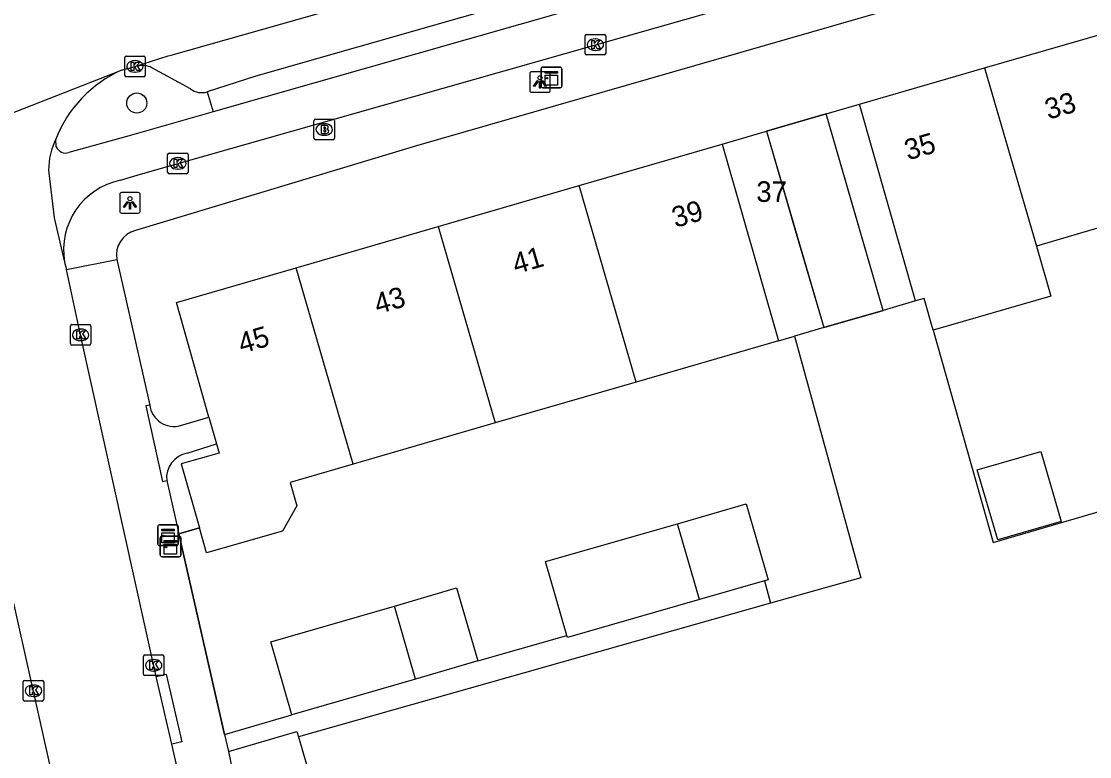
# Model space of a CAD drawing. Extents: x 162074 to 163034, y 381824 to 382557.
# Drawn here: x 162191 to 162242.9, y 382436.5 to 382472.2 of the extents above; entities that cross this region are included whole.
import ezdxf

# ---------------------------------------------------------------- set-up
doc = ezdxf.new("R2010")
doc.units = 0
for name, color, linetype in [('IMGEO_Berm_open', 7, 'Continuous'), ('IMGEO_Boom', 7, 'Continuous'), ('IMGEO_Brandkraan', 7, 'Continuous'), ('IMGEO_Fietspad_open', 7, 'Continuous'), ('IMGEO_Groenvoorziening', 7, 'Continuous'), ('IMGEO_Kast', 7, 'Continuous'), ('IMGEO_Kolk', 7, 'Continuous'), ('IMGEO_Lichtpunt', 7, 'Continuous'), ('IMGEO_Muur', 7, 'Continuous'), ('IMGEO_Pand', 7, 'Continuous'), ('IMGEO_Pand_nummerreeks', 7, 'Continuous'), ('IMGEO_Pand_overbouw', 7, 'Continuous'), ('IMGEO_Parkeervlak_open', 7, 'Continuous'), ('IMGEO_Rijbaan_lokaal_gesloten', 7, 'Continuous'), ('IMGEO_Rijbaan_lokaal_open', 7, 'Continuous'), ('IMGEO_Voetpad_open', 7, 'Continuous')]:
    doc.layers.add(name, color=color, linetype=linetype)

msp = doc.modelspace()

# ---------------------------------------------------------------- linework, layer by layer
at = {"layer": 'IMGEO_Berm_open'}
msp.add_lwpolyline([(162200.026, 382468.762), (162200.318, 382467.785)], dxfattribs=at)
at = {"layer": 'IMGEO_Boom'}
msp.add_circle((162196.603, 382468.217), 0.489, dxfattribs=at)
at = {"layer": 'IMGEO_Brandkraan'}
for p, q in [((162205.206, 382466.506), (162205.206, 382467.358)), ((162205.281, 382467.432), (162206.133, 382467.432)), ((162206.207, 382467.358), (162206.207, 382466.506)), ((162205.694, 382467.212), (162205.719, 382467.212)), ((162206.133, 382466.432), (162205.281, 382466.432)), ((162205.717, 382466.652), (162205.692, 382466.652))]:
    msp.add_line(p, q, dxfattribs=at)
for points in [[(162205.206, 382466.506), (162205.206, 382467.358)], [(162205.281, 382467.432), (162206.133, 382467.432)], [(162206.207, 382467.358), (162206.207, 382466.506)], [(162205.554, 382467.132), (162205.554, 382466.732), (162205.767, 382466.732)], [(162205.785, 382467.132), (162205.554, 382467.132)], [(162205.733, 382467.051), (162205.679, 382467.051), (162205.679, 382466.975)], [(162205.679, 382466.975), (162205.732, 382466.975)], [(162205.741, 382466.899), (162205.679, 382466.899), (162205.679, 382466.818)], [(162205.679, 382466.818), (162205.741, 382466.818)], [(162206.133, 382466.432), (162205.281, 382466.432)]]:
    msp.add_lwpolyline(points, dxfattribs=at)
for centre, radius, start, end in [((162205.283, 382467.356), 0.0765, 91.552, 178.448), ((162205.283, 382467.356), 0.0765, 91.552, 178.448), ((162206.131, 382467.356), 0.0765, 1.552, 88.448), ((162206.131, 382467.356), 0.0765, 1.552, 88.448), ((162205.734, 382467.013), 0.0379, 267.8285, 90.9355), ((162205.742, 382466.858), 0.0404, 269.8759, 90.5077), ((162205.789, 382466.987), 0.145, 59.4692, 91.5367), ((162205.814, 382467.034), 0.0922, 285.5137, 58.1501), ((162205.819, 382466.842), 0.105, 301.3115, 78.989), ((162205.283, 382466.508), 0.0765, 181.552, 268.448), ((162205.283, 382466.508), 0.0765, 181.552, 268.448), ((162205.773, 382466.983), 0.251, 268.6676, 293.5347), ((162206.131, 382466.508), 0.0765, 271.552, 358.448), ((162206.131, 382466.508), 0.0765, 271.552, 358.448)]:
    msp.add_arc(centre, radius, start, end, dxfattribs=at)
for centre, major_axis, ratio, start_param, end_param in [((162205.693, 382466.932), (-0.387, 0.002), 0.722429, 4.712389, 7.853982), ((162205.718, 382466.932), (-0.39, 0.002), 0.717154, 1.570796, 4.712389)]:
    msp.add_ellipse(centre, major_axis=major_axis, ratio=ratio, start_param=start_param, end_param=end_param, dxfattribs=at)
at = {"layer": 'IMGEO_Fietspad_open'}
for points in [[(162195.807, 382464.462), (162196.777, 382464.766), (162257.119, 382481.925), (162273.742, 382486.587)], [(162217.656, 382472.724), (162200.318, 382467.785)], [(162200.318, 382467.785), (162196.229, 382466.62), (162193.304, 382465.813)], [(162192.693, 382466.097), (162192.673, 382466.463)]]:
    msp.add_lwpolyline(points, dxfattribs=at)
for centre, radius, start, end in [((162193.146, 382466.272), 0.486, 201.1687, 288.9722), ((162196.493, 382461.083), 3.448, 101.4804, 190.0638)]:
    msp.add_arc(centre, radius, start, end, dxfattribs=at)
at = {"layer": 'IMGEO_Groenvoorziening'}
for points in [[(162235.289, 382457.183), (162238.202, 382446.863), (162244.62, 382448.751)], [(162228.555, 382456.896), (162231.764, 382445.146), (162227.375, 382443.919)]]:
    msp.add_lwpolyline(points, dxfattribs=at)
at = {"layer": 'IMGEO_Kast'}
for p, q in [((162216.32, 382469.962), (162217.161, 382469.962)), ((162217.161, 382469.962), (162216.32, 382469.962)), ((162217.245, 382469.887), (162217.245, 382469.046)), ((162217.245, 382469.046), (162217.245, 382469.887)), ((162216.245, 382469.037), (162216.245, 382469.878)), ((162216.245, 382469.878), (162216.245, 382469.037)), ((162217.17, 382468.962), (162216.329, 382468.962)), ((162216.329, 382468.962), (162217.17, 382468.962)), ((162197.619, 382446.796), (162197.619, 382447.637)), ((162197.619, 382447.637), (162197.619, 382446.796)), ((162197.694, 382447.721), (162198.535, 382447.721)), ((162198.535, 382447.721), (162197.694, 382447.721)), ((162198.619, 382447.646), (162198.619, 382446.805)), ((162198.619, 382446.805), (162198.619, 382447.646)), ((162197.742, 382446.25), (162197.742, 382447.091)), ((162197.742, 382447.091), (162197.742, 382446.25)), ((162197.817, 382447.175), (162198.658, 382447.175)), ((162198.658, 382447.175), (162197.817, 382447.175)), ((162198.742, 382447.1), (162198.742, 382446.259)), ((162198.742, 382446.259), (162198.742, 382447.1)), ((162198.544, 382446.721), (162197.703, 382446.721)), ((162197.703, 382446.721), (162198.544, 382446.721)), ((162198.667, 382446.175), (162197.826, 382446.175)), ((162197.826, 382446.175), (162198.667, 382446.175))]:
    msp.add_line(p, q, dxfattribs=at)
for points in [[(162216.44, 382469.752), (162217.04, 382469.752), (162217.04, 382469.667), (162216.44, 382469.667), (162216.44, 382469.752)], [(162216.44, 382469.577), (162217.04, 382469.577), (162217.04, 382469.088), (162216.44, 382469.088), (162216.44, 382469.577)], [(162197.814, 382447.511), (162198.414, 382447.511), (162198.414, 382447.426), (162197.814, 382447.426), (162197.814, 382447.511)], [(162197.814, 382447.336), (162198.414, 382447.336), (162198.414, 382446.847), (162197.814, 382446.847), (162197.814, 382447.336)], [(162197.937, 382446.965), (162198.537, 382446.965), (162198.537, 382446.88), (162197.937, 382446.88), (162197.937, 382446.965)], [(162197.937, 382446.79), (162198.537, 382446.79), (162198.537, 382446.301), (162197.937, 382446.301), (162197.937, 382446.79)]]:
    msp.add_lwpolyline(points, dxfattribs=at)
for centre in [(162216.524, 382469.426), (162197.898, 382447.185), (162198.021, 382446.639)]:
    msp.add_circle(centre, 0.0377, dxfattribs=at)
for centre, start, end in [((162216.323, 382469.884), 92.4484, 184.2845), ((162216.323, 382469.884), 92.4484, 184.2845), ((162217.167, 382469.884), 2.4484, 94.2845), ((162217.167, 382469.884), 2.4484, 94.2845), ((162216.323, 382469.04), 182.4484, 274.2845), ((162216.323, 382469.04), 182.4484, 274.2845), ((162217.167, 382469.04), 272.4484, 4.2845), ((162217.167, 382469.04), 272.4484, 4.2845), ((162197.697, 382447.643), 92.4484, 184.2845), ((162197.697, 382447.643), 92.4484, 184.2845), ((162198.541, 382447.643), 2.4484, 94.2845), ((162198.541, 382447.643), 2.4484, 94.2845), ((162197.82, 382447.097), 92.4484, 184.2845), ((162197.82, 382447.097), 92.4484, 184.2845), ((162198.664, 382447.097), 2.4484, 94.2845), ((162198.664, 382447.097), 2.4484, 94.2845), ((162197.697, 382446.799), 182.4484, 274.2845), ((162197.697, 382446.799), 182.4484, 274.2845), ((162198.541, 382446.799), 272.4484, 4.2845), ((162198.541, 382446.799), 272.4484, 4.2845), ((162197.82, 382446.253), 182.4484, 274.2845), ((162197.82, 382446.253), 182.4484, 274.2845), ((162198.664, 382446.253), 272.4484, 4.2845), ((162198.664, 382446.253), 272.4484, 4.2845)]:
    msp.add_arc(centre, 0.0779, start, end, dxfattribs=at)
at = {"layer": 'IMGEO_Kolk'}
for p, q in [((162218.375, 382470.627), (162218.375, 382471.479)), ((162218.45, 382471.553), (162219.302, 382471.553)), ((162219.376, 382471.479), (162219.376, 382470.627)), ((162218.863, 382471.333), (162218.888, 382471.333)), ((162196.014, 382469.571), (162196.014, 382470.423)), ((162196.089, 382470.497), (162196.941, 382470.497)), ((162197.015, 382470.423), (162197.015, 382469.571)), ((162219.302, 382470.553), (162218.45, 382470.553)), ((162218.886, 382470.773), (162218.861, 382470.773)), ((162196.502, 382470.277), (162196.527, 382470.277)), ((162196.941, 382469.497), (162196.089, 382469.497)), ((162196.525, 382469.717), (162196.5, 382469.717)), ((162198.172, 382465.785), (162199.024, 382465.785)), ((162198.097, 382464.859), (162198.097, 382465.711)), ((162198.585, 382465.565), (162198.61, 382465.565)), ((162199.098, 382465.711), (162199.098, 382464.859)), ((162199.024, 382464.785), (162198.172, 382464.785)), ((162198.608, 382465.005), (162198.583, 382465.005)), ((162193.45, 382457.454), (162194.302, 382457.454)), ((162193.375, 382456.528), (162193.375, 382457.38)), ((162193.863, 382457.234), (162193.888, 382457.234)), ((162194.376, 382457.38), (162194.376, 382456.528)), ((162194.302, 382456.454), (162193.45, 382456.454)), ((162193.886, 382456.674), (162193.861, 382456.674)), ((162196.998, 382441.401), (162197.85, 382441.401)), ((162196.923, 382440.475), (162196.923, 382441.327)), ((162197.411, 382441.181), (162197.436, 382441.181)), ((162197.924, 382441.327), (162197.924, 382440.475)), ((162197.85, 382440.401), (162196.998, 382440.401)), ((162197.434, 382440.621), (162197.409, 382440.621)), ((162191.084, 382439.237), (162191.084, 382440.089)), ((162191.159, 382440.163), (162192.011, 382440.163)), ((162191.572, 382439.943), (162191.597, 382439.943)), ((162192.085, 382440.089), (162192.085, 382439.237)), ((162191.595, 382439.383), (162191.57, 382439.383)), ((162192.011, 382439.163), (162191.159, 382439.163))]:
    msp.add_line(p, q, dxfattribs=at)
for points in [[(162218.375, 382470.627), (162218.375, 382471.479)], [(162218.45, 382471.553), (162219.302, 382471.553)], [(162219.376, 382471.479), (162219.376, 382470.627)], [(162218.696, 382471.253), (162218.819, 382471.253), (162218.819, 382471.102), (162218.949, 382471.253), (162219.113, 382471.253), (162218.967, 382471.102), (162219.12, 382470.853), (162218.968, 382470.853), (162218.883, 382471.017), (162218.819, 382470.95), (162218.819, 382470.853), (162218.696, 382470.853), (162218.696, 382471.253)], [(162196.014, 382469.571), (162196.014, 382470.423)], [(162196.089, 382470.497), (162196.941, 382470.497)], [(162197.015, 382470.423), (162197.015, 382469.571)], [(162219.302, 382470.553), (162218.45, 382470.553)], [(162196.335, 382470.197), (162196.458, 382470.197), (162196.458, 382470.046), (162196.588, 382470.197), (162196.752, 382470.197), (162196.606, 382470.046), (162196.759, 382469.797), (162196.607, 382469.797), (162196.522, 382469.961), (162196.458, 382469.894), (162196.458, 382469.797), (162196.335, 382469.797), (162196.335, 382470.197)], [(162196.941, 382469.497), (162196.089, 382469.497)], [(162198.172, 382465.785), (162199.024, 382465.785)], [(162198.097, 382464.859), (162198.097, 382465.711)], [(162198.418, 382465.485), (162198.541, 382465.485), (162198.541, 382465.334), (162198.671, 382465.485), (162198.835, 382465.485), (162198.689, 382465.334), (162198.842, 382465.085), (162198.69, 382465.085), (162198.605, 382465.249), (162198.541, 382465.182), (162198.541, 382465.085), (162198.418, 382465.085), (162198.418, 382465.485)], [(162199.098, 382465.711), (162199.098, 382464.859)], [(162199.024, 382464.785), (162198.172, 382464.785)], [(162193.45, 382457.454), (162194.302, 382457.454)], [(162193.375, 382456.528), (162193.375, 382457.38)], [(162193.696, 382457.154), (162193.819, 382457.154), (162193.819, 382457.003), (162193.949, 382457.154), (162194.113, 382457.154), (162193.967, 382457.003), (162194.12, 382456.754), (162193.968, 382456.754), (162193.883, 382456.918), (162193.819, 382456.851), (162193.819, 382456.754), (162193.696, 382456.754), (162193.696, 382457.154)], [(162194.376, 382457.38), (162194.376, 382456.528)], [(162194.302, 382456.454), (162193.45, 382456.454)], [(162196.998, 382441.401), (162197.85, 382441.401)], [(162196.923, 382440.475), (162196.923, 382441.327)], [(162197.244, 382441.101), (162197.367, 382441.101), (162197.367, 382440.95), (162197.497, 382441.101), (162197.661, 382441.101), (162197.515, 382440.95), (162197.668, 382440.701), (162197.516, 382440.701), (162197.431, 382440.865), (162197.367, 382440.798), (162197.367, 382440.701), (162197.244, 382440.701), (162197.244, 382441.101)], [(162197.924, 382441.327), (162197.924, 382440.475)], [(162197.85, 382440.401), (162196.998, 382440.401)], [(162191.084, 382439.237), (162191.084, 382440.089)], [(162191.159, 382440.163), (162192.011, 382440.163)], [(162191.405, 382439.863), (162191.528, 382439.863), (162191.528, 382439.712), (162191.658, 382439.863), (162191.822, 382439.863), (162191.676, 382439.712), (162191.829, 382439.463), (162191.677, 382439.463), (162191.592, 382439.627), (162191.528, 382439.56), (162191.528, 382439.463), (162191.405, 382439.463), (162191.405, 382439.863)], [(162192.085, 382440.089), (162192.085, 382439.237)], [(162192.011, 382439.163), (162191.159, 382439.163)]]:
    msp.add_lwpolyline(points, dxfattribs=at)
for centre, start, end in [((162218.452, 382471.477), 91.552, 178.448), ((162218.452, 382471.477), 91.552, 178.448), ((162219.3, 382471.477), 1.552, 88.448), ((162219.3, 382471.477), 1.552, 88.448), ((162196.091, 382470.421), 91.552, 178.448), ((162196.091, 382470.421), 91.552, 178.448), ((162196.939, 382470.421), 1.552, 88.448), ((162196.939, 382470.421), 1.552, 88.448), ((162218.452, 382470.629), 181.552, 268.448), ((162218.452, 382470.629), 181.552, 268.448), ((162219.3, 382470.629), 271.552, 358.448), ((162219.3, 382470.629), 271.552, 358.448), ((162196.091, 382469.573), 181.552, 268.448), ((162196.091, 382469.573), 181.552, 268.448), ((162196.939, 382469.573), 271.552, 358.448), ((162196.939, 382469.573), 271.552, 358.448), ((162198.174, 382465.709), 91.552, 178.448), ((162198.174, 382465.709), 91.552, 178.448), ((162199.022, 382465.709), 1.552, 88.448), ((162199.022, 382465.709), 1.552, 88.448), ((162198.174, 382464.861), 181.552, 268.448), ((162198.174, 382464.861), 181.552, 268.448), ((162199.022, 382464.861), 271.552, 358.448), ((162199.022, 382464.861), 271.552, 358.448), ((162193.452, 382457.378), 91.552, 178.448), ((162193.452, 382457.378), 91.552, 178.448), ((162194.3, 382457.378), 1.552, 88.448), ((162194.3, 382457.378), 1.552, 88.448), ((162193.452, 382456.53), 181.552, 268.448), ((162193.452, 382456.53), 181.552, 268.448), ((162194.3, 382456.53), 271.552, 358.448), ((162194.3, 382456.53), 271.552, 358.448), ((162197, 382441.325), 91.552, 178.448), ((162197, 382441.325), 91.552, 178.448), ((162197.848, 382441.325), 1.552, 88.448), ((162197.848, 382441.325), 1.552, 88.448), ((162197, 382440.477), 181.552, 268.448), ((162197, 382440.477), 181.552, 268.448), ((162197.848, 382440.477), 271.552, 358.448), ((162197.848, 382440.477), 271.552, 358.448), ((162191.161, 382440.087), 91.552, 178.448), ((162191.161, 382440.087), 91.552, 178.448), ((162192.009, 382440.087), 1.552, 88.448), ((162192.009, 382440.087), 1.552, 88.448), ((162191.161, 382439.239), 181.552, 268.448), ((162191.161, 382439.239), 181.552, 268.448), ((162192.009, 382439.239), 271.552, 358.448), ((162192.009, 382439.239), 271.552, 358.448)]:
    msp.add_arc(centre, 0.0765, start, end, dxfattribs=at)
for centre, major_axis, ratio, start_param, end_param in [((162218.862, 382471.053), (-0.387, 0.002), 0.722429, 4.712389, 7.853982), ((162218.887, 382471.053), (-0.39, 0.002), 0.717154, 1.570796, 4.712389), ((162196.501, 382469.997), (-0.387, 0.002), 0.722429, 4.712389, 7.853982), ((162196.526, 382469.997), (-0.39, 0.002), 0.717154, 1.570796, 4.712389), ((162198.584, 382465.285), (-0.387, 0.002), 0.722429, 4.712389, 7.853982), ((162198.609, 382465.285), (-0.39, 0.002), 0.717154, 1.570796, 4.712389), ((162193.862, 382456.954), (-0.387, 0.002), 0.722429, 4.712389, 7.853982), ((162193.887, 382456.954), (-0.39, 0.002), 0.717154, 1.570796, 4.712389), ((162197.41, 382440.901), (-0.387, 0.002), 0.722429, 4.712389, 7.853982), ((162197.435, 382440.901), (-0.39, 0.002), 0.717154, 1.570796, 4.712389), ((162191.571, 382439.663), (-0.387, 0.002), 0.722429, 4.712389, 7.853982), ((162191.596, 382439.663), (-0.39, 0.002), 0.717154, 1.570796, 4.712389)]:
    msp.add_ellipse(centre, major_axis=major_axis, ratio=ratio, start_param=start_param, end_param=end_param, dxfattribs=at)
at = {"layer": 'IMGEO_Lichtpunt'}
for p, q in [((162215.687, 382469.642), (162215.687, 382468.835)), ((162215.687, 382469.642), (162215.687, 382468.835)), ((162216.589, 382469.737), (162215.781, 382469.737)), ((162216.589, 382469.737), (162215.781, 382469.737)), ((162216.683, 382468.835), (162216.683, 382469.642)), ((162216.683, 382468.835), (162216.683, 382469.642)), ((162215.781, 382468.741), (162216.589, 382468.741)), ((162215.781, 382468.741), (162216.589, 382468.741)), ((162195.771, 382463.774), (162195.771, 382462.967)), ((162195.771, 382463.774), (162195.771, 382462.967)), ((162196.673, 382463.869), (162195.865, 382463.869)), ((162196.673, 382463.869), (162195.865, 382463.869)), ((162196.767, 382462.967), (162196.767, 382463.774)), ((162196.767, 382462.967), (162196.767, 382463.774)), ((162195.865, 382462.873), (162196.673, 382462.873)), ((162195.865, 382462.873), (162196.673, 382462.873))]:
    msp.add_line(p, q, dxfattribs=at)
for points in [[(162216.061, 382469.306), (162216.1, 382469.278), (162215.912, 382469.016), (162215.874, 382469.043), (162216.061, 382469.306)], [(162216.163, 382469.258), (162216.21, 382469.258), (162216.21, 382468.936), (162216.163, 382468.936), (162216.163, 382469.258)], [(162216.273, 382469.278), (162216.311, 382469.305), (162216.498, 382469.043), (162216.459, 382469.015), (162216.273, 382469.278)], [(162196.145, 382463.438), (162196.184, 382463.41), (162195.996, 382463.148), (162195.958, 382463.175), (162196.145, 382463.438)], [(162196.247, 382463.39), (162196.294, 382463.39), (162196.294, 382463.068), (162196.247, 382463.068), (162196.247, 382463.39)], [(162196.357, 382463.41), (162196.395, 382463.437), (162196.582, 382463.175), (162196.543, 382463.147), (162196.357, 382463.41)]]:
    msp.add_lwpolyline(points, dxfattribs=at)
for centre in [(162216.186, 382469.44), (162196.27, 382463.572)]:
    msp.add_circle(centre, 0.0994, dxfattribs=at)
for centre, start, end in [((162215.781, 382469.642), 90, 180), ((162215.781, 382469.642), 90, 180), ((162216.589, 382469.642), 0, 90), ((162216.589, 382469.642), 0, 90), ((162215.781, 382468.835), 180, 270), ((162215.781, 382468.835), 180, 270), ((162216.589, 382468.835), 270, 0), ((162216.589, 382468.835), 270, 360), ((162195.865, 382463.774), 90, 180), ((162195.865, 382463.774), 90, 180), ((162196.673, 382463.774), 0, 90), ((162196.673, 382463.774), 0, 90), ((162195.865, 382462.967), 180, 270), ((162195.865, 382462.967), 180, 270), ((162196.673, 382462.967), 270, 0), ((162196.673, 382462.967), 270, 360)]:
    msp.add_arc(centre, 0.0946, start, end, dxfattribs=at)
at = {"layer": 'IMGEO_Muur'}
for points in [[(162198.644, 382447.29), (162199.641, 382447.572)], [(162200.87, 382437.541), (162198.644, 382447.29)]]:
    msp.add_lwpolyline(points, dxfattribs=at)
at = {"layer": 'IMGEO_Pand'}
for points in [[(162237.782, 382469.922), (162243.726, 382471.647)], [(162231.71, 382468.16), (162237.782, 382469.922)], [(162237.782, 382469.922), (162240.295, 382461.27)], [(162230.087, 382467.689), (162231.71, 382468.16)], [(162234.425, 382458.6), (162231.71, 382468.16)], [(162232.856, 382458.145), (162231.48, 382462.888), (162230.087, 382467.689)], [(162225.039, 382466.224), (162227.194, 382466.849)], [(162227.194, 382466.849), (162228.587, 382462.048), (162229.964, 382457.305)], [(162218.089, 382464.206), (162225.039, 382466.224)], [(162225.039, 382466.224), (162227.766, 382456.667)], [(162211.24, 382462.219), (162218.089, 382464.206)], [(162220.86, 382454.663), (162218.089, 382464.206)], [(162246.231, 382463.016), (162246.847, 382460.923), (162244.435, 382460.213), (162243.819, 382462.306), (162240.295, 382461.27)], [(162204.342, 382460.216), (162211.24, 382462.219)], [(162211.24, 382462.219), (162214.011, 382452.675)], [(162240.295, 382461.27), (162241, 382458.842), (162235.289, 382457.183)], [(162200.106, 382452.948), (162198.53, 382458.53), (162204.342, 382460.216)], [(162207.112, 382450.672), (162204.342, 382460.216)], [(162234.425, 382458.6), (162232.856, 382458.145)], [(162235.289, 382457.183), (162234.842, 382458.721), (162234.425, 382458.6)], [(162229.964, 382457.305), (162228.555, 382456.896)], [(162227.766, 382456.667), (162220.86, 382454.663)], [(162227.766, 382456.667), (162228.555, 382456.896)], [(162220.86, 382454.663), (162214.011, 382452.675)], [(162200.106, 382452.948), (162200.468, 382451.668)], [(162214.011, 382452.675), (162207.112, 382450.672)], [(162200.468, 382451.668), (162200.597, 382451.214), (162198.756, 382450.695), (162199.641, 382447.572)], [(162241.505, 382447.891), (162238.416, 382446.994), (162237.427, 382450.397), (162240.516, 382451.295), (162241.505, 382447.891)], [(162207.112, 382450.672), (162204.048, 382449.783), (162204.371, 382448.642), (162203.687, 382447.419), (162199.981, 382446.369), (162199.641, 382447.572)], [(162222.859, 382447.779), (162226.202, 382448.741), (162227.262, 382445.059), (162227.084, 382445.008)], [(162217.493, 382442.347), (162216.459, 382445.937), (162222.859, 382447.779)], [(162223.927, 382444.1), (162222.859, 382447.779)], [(162227.084, 382445.008), (162223.927, 382444.1)], [(162209.112, 382443.78), (162212.137, 382444.658), (162213.166, 382441.111)], [(162223.927, 382444.1), (162217.519, 382442.255), (162217.493, 382442.347)], [(162204.138, 382438.49), (162203.108, 382442.037), (162209.112, 382443.78)], [(162210.142, 382440.233), (162209.112, 382443.78)], [(162213.166, 382441.111), (162210.142, 382440.233)], [(162210.142, 382440.233), (162204.138, 382438.49)], [(162201.058, 382436.718), (162204.381, 382437.683), (162204.454, 382437.432)], [(162204.454, 382437.432), (162205.333, 382434.403), (162201.749, 382433.363)], [(162201.058, 382436.718), (162201.749, 382433.363)]]:
    msp.add_lwpolyline(points, dxfattribs=at)
at = {"layer": 'IMGEO_Pand_overbouw'}
msp.add_lwpolyline([(162227.194, 382466.849), (162229.964, 382457.305), (162232.856, 382458.145), (162230.087, 382467.689)], close=True, dxfattribs=at)
at = {"layer": 'IMGEO_Parkeervlak_open'}
for points in [[(162217.304, 382473.794), (162202.389, 382469.522), (162200.026, 382468.762)], [(162196.642, 382470.014), (162196.405, 382469.966)], [(162199.209, 382468.901), (162197.341, 382469.933)]]:
    msp.add_lwpolyline(points, dxfattribs=at)
for centre, radius, start, end in [((162196.879, 382469.005), 1.037, 63.5564, 103.2238), ((162199.756, 382469.644), 0.922, 233.6437, 287.0452)]:
    msp.add_arc(centre, radius, start, end, dxfattribs=at)
at = {"layer": 'IMGEO_Rijbaan_lokaal_gesloten'}
for points in [[(162196.405, 382469.966), (162196.514, 382469.997), (162198.13, 382470.507), (162198.275, 382470.548), (162272.662, 382491.623)], [(162195.861, 382469.81), (162196.405, 382469.966)], [(162179.019, 382463.222), (162195.861, 382469.81)]]:
    msp.add_lwpolyline(points, dxfattribs=at)
at = {"layer": 'IMGEO_Rijbaan_lokaal_open'}
for points in [[(162192.318, 382464.96), (162192.593, 382462.648), (162193.098, 382460.48)], [(162193.098, 382460.48), (162193.181, 382460.122)], [(162197.549, 382440.349), (162195.44, 382449.86), (162193.875, 382456.953), (162193.181, 382460.122)], [(162199.089, 382406.015), (162195.379, 382422.687), (162190.555, 382444.279), (162190.524, 382444.432), (162189.611, 382448.718), (162189.469, 382449.352), (162188.481, 382453.776), (162187.981, 382455.501)], [(162198.3, 382437.064), (162197.549, 382440.349)], [(162205.027, 382407.332), (162202.838, 382417.222), (162198.3, 382437.064)]]:
    msp.add_lwpolyline(points, dxfattribs=at)
for centre, radius, start, end in [((162198.337, 382464.26), 6.078, 114.0431, 158.7444), ((162195.716, 382464.951), 3.398, 153.5762, 179.845)]:
    msp.add_arc(centre, radius, start, end, dxfattribs=at)
at = {"layer": 'IMGEO_Voetpad_open'}
for points in [[(162281.138, 382486.577), (162210.186, 382466.143), (162196.532, 382462.029)], [(162227.194, 382466.849), (162230.087, 382467.689)], [(162193.181, 382460.122), (162195.627, 382460.617)], [(162195.627, 382460.617), (162197.234, 382453.546)], [(162232.856, 382458.145), (162229.964, 382457.305)], [(162197.234, 382453.546), (162197.039, 382453.502), (162197.859, 382449.827), (162198.054, 382449.871)], [(162198.731, 382452.553), (162200.106, 382452.948)], [(162199.057, 382451.205), (162200.468, 382451.668)], [(162198.054, 382449.871), (162198.644, 382447.29)], [(162199.641, 382447.572), (162198.644, 382447.29)], [(162198.644, 382447.29), (162200.87, 382437.541)], [(162227.084, 382445.008), (162227.375, 382443.919)], [(162227.375, 382443.919), (162204.454, 382437.432)], [(162213.166, 382441.111), (162217.493, 382442.347)], [(162197.549, 382440.349), (162198.035, 382440.464), (162198.788, 382437.179), (162198.3, 382437.064)], [(162200.87, 382437.541), (162204.138, 382438.49)], [(162200.87, 382437.541), (162201.058, 382436.718)]]:
    msp.add_lwpolyline(points, dxfattribs=at)
for centre, radius, start, end in [((162196.862, 382460.822), 1.252, 105.2741, 189.4115), ((162198.404, 382453.685), 1.178, 186.7812, 286.104), ((162199.279, 382449.994), 1.231, 100.3849, 185.738)]:
    msp.add_arc(centre, radius, start, end, dxfattribs=at)

# ---------------------------------------------------------------- texts
at = {"layer": 'IMGEO_Pand_nummerreeks'}
for s, rotation, p in [('33', 16.1833, (162240.875, 382467.405)), ('35', 16.1833, (162234.056, 382465.426)), ('37', 360, (162226.693, 382463.414)), ('39', 16.1848, (162222.763, 382462.148)), ('41', 16.1848, (162215.016, 382459.899)), ('43', 16.1848, (162208.302, 382457.951)), ('45', 16.1848, (162201.697, 382456.034))]:
    msp.add_text(s, height=1, rotation=rotation, dxfattribs=at).set_placement(p)

doc.saveas('drawing.dxf')
